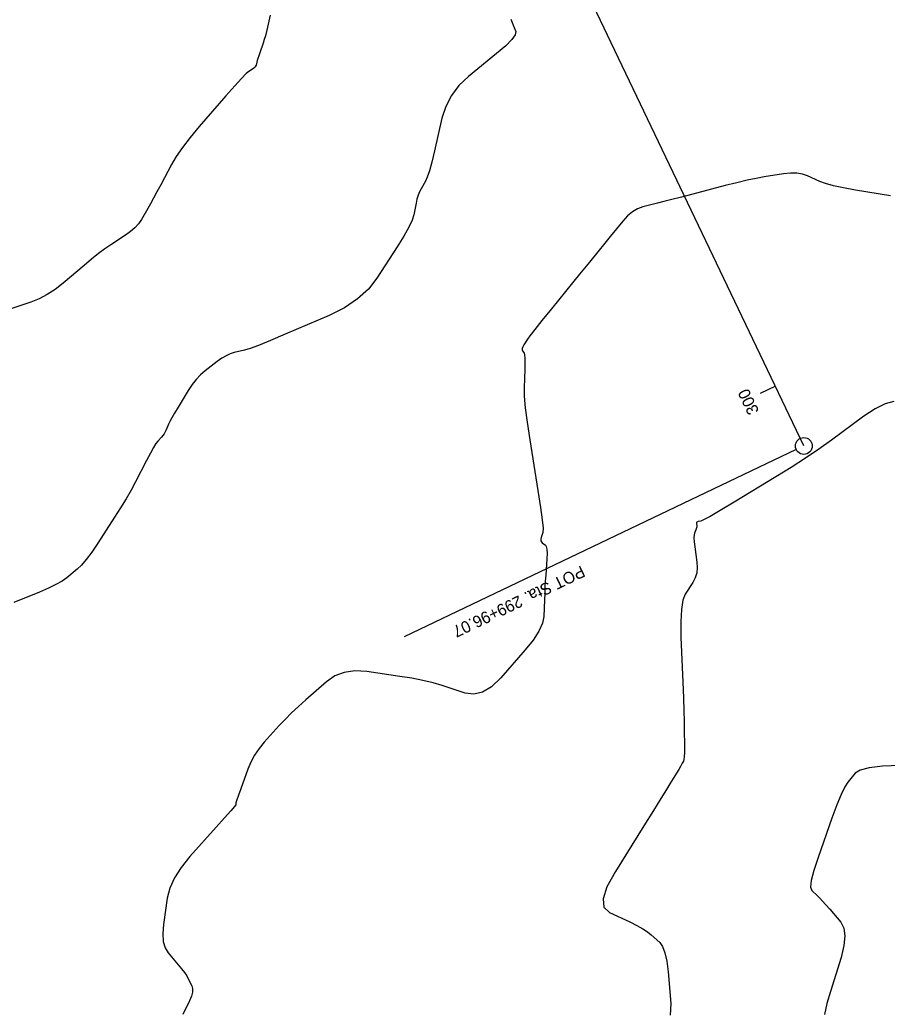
# Model space of a CAD drawing. Extents: x 2082232 to 2083549, y 592624 to 593832.
# Drawn here: x 2082911.6 to 2082963.1, y 593026.5 to 593085.6 of the extents above; entities that cross this region are included whole.
import ezdxf

# ---------------------------------------------------------------- set-up
doc = ezdxf.new("R2010")
doc.units = 0
for name, color, linetype in [('DT_X_Contour_Major', 7, 'Continuous'), ('DT_X_Contour_Minor', 7, 'Continuous'), ('GE_X_CL_5', 7, 'Continuous')]:
    doc.layers.add(name, color=color, linetype=linetype)

msp = doc.modelspace()

# ---------------------------------------------------------------- linework, layer by layer
at = {"layer": 'DT_X_Contour_Major'}
msp.add_lwpolyline([(2082926.446, 593085.844), (2082926.286, 593085.127), (2082926.224, 593084.865), (2082926.16, 593084.618), (2082926.092, 593084.386), (2082926.022, 593084.168), (2082925.833, 593083.608), (2082925.768, 593083.416), (2082925.717, 593083.259), (2082925.679, 593083.136), (2082925.655, 593083.049), (2082925.607, 593082.864), (2082925.581, 593082.797), (2082925.538, 593082.735), (2082925.477, 593082.678), (2082925.4, 593082.627), (2082925.171, 593082.497), (2082925.022, 593082.369), (2082924.746, 593082.082), (2082924.342, 593081.637), (2082923.813, 593081.034), (2082922.23, 593079.213), (2082921.682, 593078.56), (2082921.222, 593077.964), (2082920.851, 593077.428), (2082920.569, 593076.949), (2082919.935, 593075.752), (2082919.709, 593075.327), (2082919.506, 593074.952), (2082919.327, 593074.626), (2082919.17, 593074.35), (2082918.783, 593073.678), (2082918.615, 593073.431), (2082918.401, 593073.193), (2082918.142, 593072.966), (2082917.837, 593072.748), (2082916.963, 593072.179), (2082916.617, 593071.943), (2082916.238, 593071.66), (2082915.823, 593071.331), (2082915.375, 593070.956), (2082914.132, 593069.895), (2082913.663, 593069.526), (2082913.187, 593069.216), (2082912.704, 593068.966), (2082912.215, 593068.774), (2082910.902, 593068.341)], dxfattribs=at)
at = {"layer": 'DT_X_Contour_Minor'}
for points in [[(2082940.749, 593085.611), (2082940.834, 593085.407), (2082940.899, 593085.243), (2082941.048, 593084.86), (2082941.019, 593084.671), (2082940.819, 593084.389), (2082940.449, 593084.016), (2082939.908, 593083.55), (2082938.24, 593082.186), (2082937.672, 593081.648), (2082937.219, 593081.054), (2082936.88, 593080.407), (2082936.656, 593079.705), (2082936.212, 593077.761), (2082936.053, 593077.102), (2082935.912, 593076.583), (2082935.788, 593076.204), (2082935.681, 593075.964), (2082935.418, 593075.513), (2082935.325, 593075.332), (2082935.244, 593075.128), (2082935.175, 593074.902), (2082935.118, 593074.652), (2082934.983, 593073.957), (2082934.882, 593073.642), (2082934.683, 593073.22), (2082934.384, 593072.69), (2082933.986, 593072.052), (2082932.794, 593070.206), (2082932.281, 593069.548), (2082931.635, 593068.958), (2082930.857, 593068.435), (2082929.946, 593067.98), (2082927.34, 593066.857), (2082926.456, 593066.482), (2082925.759, 593066.199), (2082925.248, 593066.008), (2082924.923, 593065.909), (2082924.306, 593065.768), (2082924.069, 593065.695), (2082923.822, 593065.583), (2082923.565, 593065.432), (2082923.298, 593065.242), (2082922.572, 593064.681), (2082922.305, 593064.451), (2082922.05, 593064.179), (2082921.806, 593063.867), (2082921.573, 593063.513), (2082920.967, 593062.516), (2082920.762, 593062.173), (2082920.599, 593061.891), (2082920.48, 593061.672), (2082920.405, 593061.513), (2082920.261, 593061.173), (2082920.203, 593061.05), (2082920.138, 593060.937), (2082920.065, 593060.832), (2082919.984, 593060.737), (2082919.759, 593060.496), (2082919.654, 593060.357), (2082919.508, 593060.122), (2082919.322, 593059.789), (2082919.094, 593059.359), (2082918.432, 593058.084), (2082918.168, 593057.594), (2082917.873, 593057.078), (2082917.546, 593056.538), (2082917.187, 593055.973), (2082916.189, 593054.432), (2082915.832, 593053.902), (2082915.51, 593053.469), (2082915.223, 593053.132), (2082914.971, 593052.891), (2082914.346, 593052.378), (2082914.069, 593052.18), (2082913.707, 593051.972), (2082913.261, 593051.754), (2082912.73, 593051.526), (2082911.201, 593050.903)], [(2082963.339, 593075.09), (2082961.249, 593075.433), (2082960.528, 593075.561), (2082959.935, 593075.69), (2082959.47, 593075.818), (2082959.131, 593075.947), (2082958.399, 593076.289), (2082958.105, 593076.392), (2082957.77, 593076.446), (2082957.394, 593076.45), (2082956.979, 593076.405), (2082955.816, 593076.217), (2082955.344, 593076.132), (2082954.8, 593076.017), (2082954.185, 593075.873), (2082953.497, 593075.699), (2082951.569, 593075.194), (2082950.895, 593075.019), (2082950.322, 593074.87), (2082949.849, 593074.748), (2082949.476, 593074.653), (2082948.614, 593074.436), (2082948.297, 593074.322), (2082947.99, 593074.142), (2082947.695, 593073.896), (2082947.41, 593073.585), (2082946.666, 593072.667), (2082946.343, 593072.269), (2082945.932, 593071.764), (2082945.434, 593071.151), (2082944.847, 593070.431), (2082943.165, 593068.368), (2082942.603, 593067.676), (2082942.178, 593067.145), (2082941.892, 593066.776), (2082941.743, 593066.569), (2082941.529, 593066.232), (2082941.464, 593066.114), (2082941.427, 593066.016), (2082941.42, 593065.935), (2082941.442, 593065.873), (2082941.539, 593065.731), (2082941.57, 593065.633), (2082941.587, 593065.443), (2082941.591, 593065.163), (2082941.583, 593064.793), (2082941.543, 593063.683), (2082941.553, 593063.177), (2082941.613, 593062.493), (2082941.721, 593061.629), (2082941.88, 593060.587), (2082942.367, 593057.569), (2082942.523, 593056.564), (2082942.624, 593055.814), (2082942.669, 593055.318), (2082942.66, 593055.077), (2082942.562, 593054.773), (2082942.539, 593054.667), (2082942.542, 593054.578), (2082942.571, 593054.505), (2082942.626, 593054.449), (2082942.808, 593054.323), (2082942.865, 593054.236), (2082942.898, 593054.071), (2082942.908, 593053.827), (2082942.895, 593053.504), (2082942.829, 593052.54), (2082942.805, 593052.176), (2082942.785, 593051.81), (2082942.768, 593051.441), (2082942.754, 593051.069), (2082942.721, 593050.073), (2082942.642, 593049.668), (2082942.43, 593049.201), (2082942.084, 593048.672), (2082941.605, 593048.081), (2082940.151, 593046.42), (2082939.61, 593045.897), (2082939.077, 593045.571), (2082938.552, 593045.444), (2082938.035, 593045.514), (2082936.668, 593045.967), (2082936.127, 593046.128), (2082935.529, 593046.273), (2082934.875, 593046.402), (2082934.163, 593046.514), (2082932.189, 593046.792), (2082931.484, 593046.833), (2082930.85, 593046.747), (2082930.286, 593046.535), (2082929.792, 593046.196), (2082928.57, 593045.124), (2082928.127, 593044.725), (2082927.715, 593044.336), (2082927.334, 593043.954), (2082926.984, 593043.58), (2082926.092, 593042.596), (2082925.78, 593042.218), (2082925.513, 593041.824), (2082925.291, 593041.413), (2082925.114, 593040.985), (2082924.701, 593039.823), (2082924.565, 593039.44), (2082924.469, 593039.161), (2082924.411, 593038.987), (2082924.392, 593038.917), (2082924.393, 593038.872), (2082924.321, 593038.776), (2082924.102, 593038.52), (2082923.737, 593038.106), (2082923.225, 593037.533), (2082921.666, 593035.791), (2082921.144, 593035.147), (2082920.746, 593034.52), (2082920.474, 593033.91), (2082920.326, 593033.317), (2082920.098, 593031.759), (2082920.052, 593031.215), (2082920.082, 593030.751), (2082920.19, 593030.368), (2082920.375, 593030.065), (2082920.971, 593029.364), (2082921.177, 593029.114), (2082921.346, 593028.892), (2082921.478, 593028.696), (2082921.574, 593028.527), (2082921.782, 593028.114), (2082921.832, 593027.94), (2082921.825, 593027.731), (2082921.761, 593027.485), (2082921.641, 593027.204), (2082921.247, 593026.404)], [(2082963.527, 593062.854), (2082963.012, 593062.724), (2082962.416, 593062.433), (2082961.738, 593061.982), (2082959.821, 593060.565), (2082959.075, 593060.03), (2082958.276, 593059.487), (2082957.423, 593058.936), (2082956.516, 593058.378), (2082954.027, 593056.878), (2082953.204, 593056.385), (2082952.599, 593056.03), (2082952.215, 593055.815), (2082952.049, 593055.737), (2082951.901, 593055.716), (2082951.853, 593055.702), (2082951.82, 593055.678), (2082951.802, 593055.644), (2082951.799, 593055.598), (2082951.81, 593055.463), (2082951.81, 593055.409), (2082951.801, 593055.351), (2082951.783, 593055.287), (2082951.756, 593055.218), (2082951.671, 593055.028), (2082951.649, 593054.923), (2082951.646, 593054.751), (2082951.663, 593054.514), (2082951.7, 593054.209), (2082951.823, 593053.308), (2082951.842, 593052.98), (2082951.808, 593052.67), (2082951.72, 593052.378), (2082951.578, 593052.104), (2082951.129, 593051.4), (2082950.987, 593051.043), (2082950.897, 593050.499), (2082950.859, 593049.769), (2082950.874, 593048.853), (2082950.984, 593046.161), (2082951.02, 593045.229), (2082951.046, 593044.454), (2082951.063, 593043.833), (2082951.07, 593043.369), (2082951.074, 593042.338), (2082951.073, 593041.993), (2082951.064, 593041.734), (2082951.048, 593041.559), (2082951.024, 593041.469), (2082950.953, 593041.342), (2082950.912, 593041.27), (2082950.84, 593041.15), (2082950.739, 593040.981), (2082950.608, 593040.764), (2082950.218, 593040.121), (2082950.011, 593039.784), (2082949.682, 593039.253), (2082949.232, 593038.529), (2082948.659, 593037.613), (2082946.971, 593034.911), (2082946.473, 593033.998), (2082946.248, 593033.286), (2082946.295, 593032.775), (2082946.613, 593032.464), (2082947.826, 593031.904), (2082948.247, 593031.699), (2082948.601, 593031.503), (2082948.888, 593031.317), (2082949.108, 593031.14), (2082949.606, 593030.683), (2082949.777, 593030.444), (2082949.917, 593030.073), (2082950.025, 593029.568), (2082950.102, 593028.93), (2082950.266, 593027.052), (2082950.238, 593026.368)], [(2082963.919, 593041.22), (2082962.865, 593041.163), (2082962.067, 593041.065), (2082961.522, 593040.928), (2082961.233, 593040.75), (2082960.799, 593040.223), (2082960.618, 593039.94), (2082960.399, 593039.489), (2082960.144, 593038.868), (2082959.852, 593038.078), (2082959.023, 593035.746), (2082958.766, 593034.967), (2082958.619, 593034.377), (2082958.581, 593033.977), (2082958.652, 593033.767), (2082958.987, 593033.461), (2082959.128, 593033.324), (2082959.298, 593033.144), (2082959.497, 593032.922), (2082959.726, 593032.656), (2082960.377, 593031.89), (2082960.56, 593031.543), (2082960.624, 593031.079), (2082960.567, 593030.497), (2082960.39, 593029.796), (2082959.757, 593027.771), (2082959.549, 593027.05), (2082959.402, 593026.406)]]:
    msp.add_lwpolyline(points, dxfattribs=at)
at = {"layer": 'GE_X_CL_5'}
for p, q in [((2082958.182, 593060.216), (2082728.488, 593541.346)), ((2082956.489, 593063.763), (2082955.586, 593063.332)), ((2082957.731, 593060.001), (2082934.421, 593048.873))]:
    msp.add_line(p, q, dxfattribs=at)
msp.add_circle((2082958.182, 593060.216), 0.5, dxfattribs=at)

# ---------------------------------------------------------------- texts
for s, rotation, p in [('300', 115.52003, (2082955.533, 593062.283)), ('POT Sta. 299+96.07', 205.52003, (2082944.947, 593053.122))]:
    msp.add_text(s, height=0.7, rotation=rotation, dxfattribs=at).set_placement(p)

doc.saveas('drawing.dxf')
